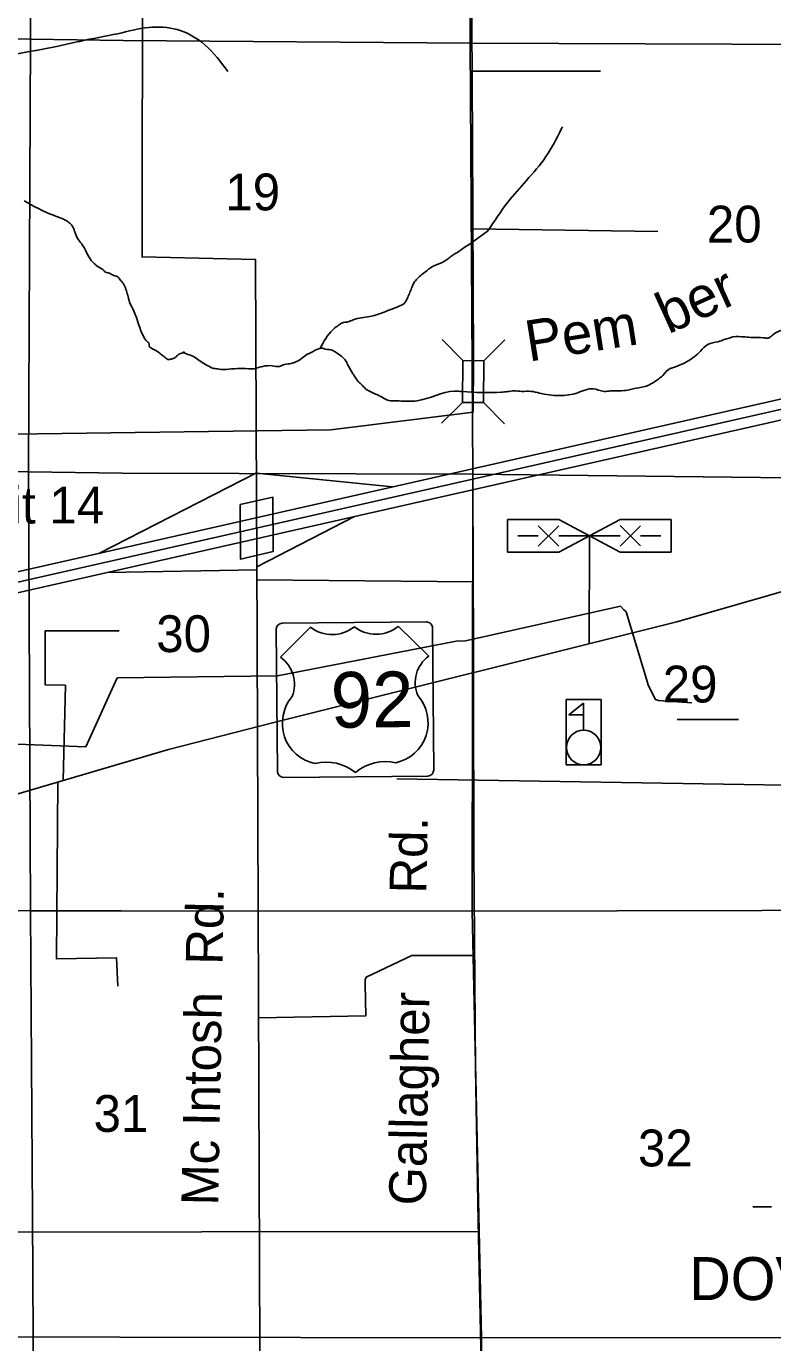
# Model space of a CAD drawing. Extents: x 380424 to 701066, y 1117407 to 1412949.
# Drawn here: x 574411 to 583535, y 1331333 to 1347425 of the extents above; entities that cross this region are included whole.
import ezdxf

# ---------------------------------------------------------------- set-up
doc = ezdxf.new("R2010")
doc.units = 0
for name, color, linetype in [('Bridges', 7, 'Continuous'), ('Bridges and Drawbridges Local Roads', 7, 'Continuous'), ('Communities Names with Post Office', 7, 'Continuous'), ('Culture', 7, 'Continuous'), ('Interstate Divided Highway Outline and Fill', 7, 'Continuous'), ('Interstate Highway Center Lines', 7, 'Continuous'), ('Interstate Ramps', 7, 'Continuous'), ('Interstates Related Text', 7, 'Continuous'), ('Local Roads Paved', 7, 'Continuous'), ('Local Roads Related Cells', 7, 'Continuous'), ('Local Roads Related Text', 7, 'Continuous'), ('Masks for Road Features', 7, 'Continuous'), ('Narrow Canals', 7, 'Continuous'), ('Narrow River Creek and Branch and Slough', 7, 'Continuous'), ('Narrow River Creek and Branch and Slough Text', 7, 'Continuous'), ('Roadshilelds US Highways', 7, 'Continuous'), ('Section Lines', 7, 'Continuous'), ('Section Numbers', 7, 'Continuous'), ('Swamps', 7, 'Continuous'), ('Township  and Range lines', 7, 'Continuous'), ('US Routes Highway Center Lines', 7, 'Continuous')]:
    doc.layers.add(name, color=color, linetype=linetype)

msp = doc.modelspace()

# ---------------------------------------------------------------- linework, layer by layer
at = {"layer": 'Bridges'}
msp.add_line((580005, 1343337), (580262, 1343591), dxfattribs=at)
at = {"layer": 'Bridges and Drawbridges Local Roads'}
for p, q in [((579749, 1343339), (579494, 1343596)), ((579745, 1342827), (579487, 1342572)), ((580001, 1342825), (580255, 1342567))]:
    msp.add_line(p, q, dxfattribs=at)
msp.add_lwpolyline([(580005, 1343337), (580001, 1342825), (579745, 1342827), (579749, 1343339)], close=True, dxfattribs=at)
at = {"layer": 'Culture'}
for p, q in [((581009, 1338398), (581009, 1339197)), ((581009, 1339197), (581437, 1339197)), ((581437, 1339197), (581437, 1338398)), ((581044, 1339006), (581044, 1339006)), ((581044, 1339006), (581044, 1339006)), ((581222, 1339006), (581223, 1338819)), ((581437, 1338398), (581009, 1338398))]:
    msp.add_line(p, q, dxfattribs=at)
msp.add_lwpolyline([(581221, 1339150), (581044, 1339006), (581222, 1339006)], close=True, dxfattribs=at)
msp.add_circle((581224, 1338609), 211, dxfattribs=at)
at = {"layer": 'Interstate Divided Highway Outline and Fill'}
for p, q in [((584510, 1343067), (573591, 1340596)), ((573647, 1340352), (584565, 1342823))]:
    msp.add_line(p, q, dxfattribs=at)
at = {"layer": 'Interstate Highway Center Lines'}
msp.add_line((573619, 1340474), (584538, 1342945), dxfattribs=at)
at = {"layer": 'Interstate Ramps'}
for points in [[(575299, 1340982), (577223, 1341967)], [(577224, 1341963), (578888, 1341795)], [(577228, 1340818), (578422, 1341433)], [(577229, 1340779), (575401, 1340749)]]:
    msp.add_lwpolyline(points, dxfattribs=at)
at = {"layer": 'Local Roads Paved'}
for p, q in [((581431, 1346876), (579860, 1346876)), ((582129, 1344915), (579869, 1344950))]:
    msp.add_line(p, q, dxfattribs=at)
for points in [[(575856, 1371618), (575827, 1344606), (577212, 1344576), (577225, 1341630), (577228, 1340951), (577288, 1324760), (578560, 1324774), (578525, 1320990)], [(579787, 1363133), (579806, 1362464), (579832, 1360472), (579832, 1358822), (579841, 1357516), (579841, 1357318), (579864, 1356990), (579838, 1356543), (579845, 1355858), (579848, 1354747), (579851, 1353383), (579851, 1352557), (579854, 1349891), (579854, 1348546), (579857, 1347469), (579864, 1346025), (579877, 1343343), (579873, 1342707), (578135, 1342493), (569164, 1342370), (568217, 1342370), (568201, 1340658), (558506, 1340671)], [(580595, 1320973), (580595, 1324292), (579955, 1324292), (579955, 1326126), (579965, 1329768), (579976, 1330880), (579934, 1332818), (579903, 1334683), (579883, 1337344), (579872, 1341308)], [(581290, 1339877), (581294, 1341195)], [(577229, 1340660), (579874, 1340635)], [(574862, 1338206), (574888, 1339370), (574640, 1339375), (574640, 1340033), (575546, 1340033)], [(575528, 1335691), (575515, 1336037), (574779, 1336024), (574796, 1338187)], [(583932, 1338145), (578942, 1338224)], [(577249, 1335304), (578562, 1335330), (578552, 1335717), (578552, 1335769), (578567, 1335800), (579124, 1336068), (579893, 1336068)], [(569161, 1331402), (573169, 1331412), (573169, 1332684), (579937, 1332693)]]:
    msp.add_lwpolyline(points, dxfattribs=at)
at = {"layer": 'Local Roads Related Cells'}
for p, q in [((580294, 1341395), (580919, 1341395)), ((580294, 1340995), (580294, 1341395)), ((580669, 1341070), (580919, 1341320)), ((580919, 1341070), (580669, 1341320)), ((580919, 1341395), (581294, 1341195)), ((581294, 1341195), (581669, 1341395)), ((581669, 1341395), (582294, 1341395)), ((581919, 1341073), (581669, 1341323)), ((581669, 1341070), (581919, 1341320)), ((582294, 1341395), (582294, 1340995)), ((580669, 1341195), (580419, 1341195)), ((581294, 1341195), (580919, 1340995)), ((581669, 1341195), (580919, 1341195)), ((581669, 1340995), (581294, 1341195)), ((582169, 1341195), (581919, 1341195)), ((580919, 1340995), (580294, 1340995)), ((582294, 1340995), (581669, 1340995))]:
    msp.add_line(p, q, dxfattribs=at)
at = {"layer": 'Masks for Road Features'}
msp.add_lwpolyline([(577025, 1341578), (577028, 1340912), (577428, 1341003), (577425, 1341668)], close=True, dxfattribs=at)
at = {"layer": 'Narrow Canals'}
msp.add_lwpolyline([(582546, 1339153), (582139, 1339184), (582102, 1339195), (582018, 1339364), (581744, 1340266), (581717, 1340292), (581675, 1340335), (579781, 1339913), (579665, 1339907), (577480, 1339485), (575523, 1339459), (575137, 1338615), (573046, 1338697)], dxfattribs=at)
for points in [[(575531, 1347334), (575908, 1347410), (576256, 1347384), (576594, 1347199), (576874, 1346872)], [(572100, 1346936), (572811, 1346914), (573133, 1346882), (573502, 1346877), (573919, 1346988), (574283, 1347083), (574779, 1347178), (575064, 1347241), (575531, 1347334)]]:
    msp.add_spline(points, degree=3, dxfattribs=at)
at = {"layer": 'Narrow River Creek and Branch and Slough'}
for points in [[(580050, 1344920), (580299, 1345276), (580524, 1345540), (580763, 1345833), (580949, 1346166), (580964, 1346197)], [(574384, 1345292), (574742, 1345115), (574884, 1345057), (574911, 1345041), (574958, 1345004), (574990, 1344951), (575011, 1344893), (575064, 1344793), (575090, 1344761), (575148, 1344661), (575190, 1344582), (575259, 1344508), (575285, 1344487), (575364, 1344434), (575380, 1344418), (575407, 1344413), (575454, 1344392), (575491, 1344376), (575523, 1344366), (575549, 1344339), (575586, 1344292), (575607, 1344260), (575634, 1344192), (575655, 1344118), (575681, 1344033), (575707, 1343981), (575829, 1343664), (575897, 1343564), (575908, 1343553), (575913, 1343520), (575971, 1343474), (576050, 1343421), (576077, 1343400), (576093, 1343390), (576140, 1343353), (576151, 1343353), (576193, 1343358), (576240, 1343384), (576251, 1343395), (576288, 1343421), (576341, 1343442), (576335, 1343442), (576425, 1343400), (576509, 1343353), (576662, 1343258), (576689, 1343247), (576752, 1343237), (576789, 1343231), (576921, 1343237), (577194, 1343236)], [(578003, 1343489), (578155, 1343712), (578214, 1343761), (578265, 1343795), (578290, 1343805), (578343, 1343812), (578407, 1343837), (578610, 1343878), (578760, 1343922), (578855, 1343959), (578960, 1343998), (579029, 1344038), (579073, 1344109), (579127, 1344241), (579149, 1344287), (579191, 1344341), (579306, 1344437), (579350, 1344471), (579435, 1344515), (579548, 1344569), (579580, 1344594), (579604, 1344613), (579639, 1344635), (579685, 1344665), (580050, 1344920)], [(579739, 1342959), (580216, 1342952), (580295, 1342960), (580372, 1342968), (580467, 1342962), (580583, 1342962), (580683, 1342941), (581153, 1342946), (581253, 1342983), (581337, 1342994), (581475, 1342962), (581554, 1342968), (581765, 1342978), (581828, 1342994), (581971, 1343020), (582118, 1343099), (582192, 1343158), (582282, 1343242), (582298, 1343247), (582651, 1343453), (582741, 1343537), (582868, 1343569), (582941, 1343595), (583002, 1343612), (583047, 1343627), (583195, 1343627), (583284, 1343622), (583422, 1343617), (583480, 1343614), (583532, 1343648), (583643, 1343712), (583685, 1343727), (583754, 1343764), (583807, 1343785), (583886, 1343812), (583991, 1343775), (584044, 1343754), (584181, 1343722), (584239, 1343706), (584593, 1343548), (584735, 1343553), (584846, 1343553), (584978, 1343595), (585100, 1343654), (585210, 1343690), (585326, 1343696), (585490, 1343685), (585585, 1343690), (585796, 1343701), (585954, 1343706), (586055, 1343696), (586139, 1343696), (586423, 1343660)], [(577194, 1343236), (577417, 1343274), (577507, 1343268), (577544, 1343284), (577633, 1343300), (577691, 1343316), (577776, 1343363), (577839, 1343411), (577902, 1343442), (577929, 1343458), (577976, 1343479), (578019, 1343490), (578066, 1343479), (578156, 1343463), (578198, 1343437), (578303, 1343353), (578335, 1343300), (578398, 1343184), (578420, 1343152), (578467, 1343084), (578504, 1343052), (578557, 1342994), (578599, 1342968), (578662, 1342936), (578726, 1342909), (578863, 1342846), (578894, 1342846), (579090, 1342841), (579185, 1342846), (579646, 1342966), (579739, 1342959)]]:
    msp.add_spline(points, degree=3, dxfattribs=at)
at = {"layer": 'Roadshilelds US Highways'}
for p, q in [((577540, 1340128), (579301, 1340143)), ((577480, 1338319), (577465, 1340052)), ((577885, 1340081), (577518, 1339711)), ((577885, 1340081), (577885, 1340081)), ((578421, 1340084), (578421, 1340084)), ((579330, 1339727), (578957, 1340090)), ((579377, 1340069), (579392, 1338335)), ((579318, 1338260), (577556, 1338244))]:
    msp.add_line(p, q, dxfattribs=at)
for centre, radius, start, end in [((577540, 1340053), 75, 90.4989, 180.4989), ((579302, 1340068), 75, 0.4989, 90.4989), ((578151, 1340419), 430, 231.7905, 308.8615), ((578685, 1340423), 430, 232.1364, 309.2074), ((577280, 1339379), 409, 338.8045, 54.3188), ((579574, 1339399), 409, 126.679, 202.1933), ((578041, 1338904), 501, 139.282, 258.7367), ((578821, 1338911), 501, 282.2611, 41.7158), ((578081, 1337872), 558, 50.4091, 104.2755), ((578800, 1337878), 558, 76.7224, 130.5888), ((577555, 1338319), 75, 180.4989, 270.4989), ((579317, 1338335), 75, 270.4989, 0.4989)]:
    msp.add_arc(centre, radius, start, end, dxfattribs=at)
at = {"layer": 'Section Lines'}
for points in [[(574444, 1352573), (574462, 1347269), (569163, 1347311), (569146, 1352583), (569160, 1352583), (574431, 1352573)], [(579848, 1352545), (579835, 1347220), (575594, 1347253), (574462, 1347269), (574444, 1352573), (575603, 1352570), (579838, 1352545)], [(585126, 1352514), (585146, 1347197), (579864, 1347220), (579835, 1347220), (579848, 1352545)], [(574462, 1347269), (574439, 1341996), (574439, 1341978), (569179, 1341992), (569171, 1341996), (569163, 1347311)], [(579835, 1347220), (579869, 1341951), (575583, 1341963), (574439, 1341978), (574439, 1341996), (574462, 1347269), (575594, 1347253)], [(585146, 1347197), (585146, 1341889), (579869, 1341951), (579835, 1347220), (579864, 1347220)], [(574439, 1341978), (574464, 1336622), (574464, 1336614), (569179, 1336668), (569171, 1341996), (569179, 1341992)], [(579869, 1341951), (579861, 1336609), (575572, 1336611), (574464, 1336614), (574464, 1336622), (574439, 1341978), (575583, 1341963)], [(585146, 1341889), (585171, 1336622), (579865, 1336610), (579861, 1336609), (579869, 1341951)], [(574464, 1336614), (574486, 1332897), (574495, 1331405), (569249, 1331353), (569227, 1332909), (569179, 1336668)], [(579861, 1336609), (579942, 1332887), (579976, 1331392), (575554, 1331400), (574495, 1331405), (574486, 1332897), (574464, 1336614), (575572, 1336611)], [(585171, 1336622), (585235, 1332877), (585260, 1331400), (585242, 1331398), (579976, 1331392), (579942, 1332887), (579861, 1336609), (579865, 1336610)], [(574495, 1331405), (574495, 1331400), (574509, 1326083), (571574, 1326082), (569232, 1326080), (569224, 1326079), (569225, 1326090), (569249, 1331353)], [(579976, 1331392), (579973, 1326097), (575546, 1326084), (574509, 1326083), (574495, 1331400), (574495, 1331405), (575554, 1331400)], [(585260, 1331400), (585223, 1326075), (579973, 1326097), (579976, 1331392), (585242, 1331398)]]:
    msp.add_lwpolyline(points, close=True, dxfattribs=at)
at = {"layer": 'Swamps'}
for p, q in [((582367, 1338951), (582817, 1338951)), ((582817, 1338951), (583117, 1338951))]:
    msp.add_line(p, q, dxfattribs=at)
msp.add_lwpolyline([(583292, 1332994), (583520, 1332994)], dxfattribs=at)
at = {"layer": 'Township  and Range lines'}
for p, q in [((574444, 1352573), (574462, 1347269)), ((574462, 1347269), (574439, 1341996)), ((574439, 1341996), (574439, 1341978)), ((574439, 1341978), (574464, 1336622)), ((574464, 1336622), (574464, 1336614)), ((574464, 1336614), (574486, 1332897)), ((574486, 1332897), (574495, 1331405)), ((569249, 1331353), (574495, 1331405)), ((574495, 1331405), (574495, 1331400)), ((574495, 1331405), (575554, 1331400)), ((574495, 1331400), (574509, 1326083)), ((575554, 1331400), (579976, 1331392)), ((579976, 1331392), (585242, 1331398))]:
    msp.add_line(p, q, dxfattribs=at)
at = {"layer": 'US Routes Highway Center Lines'}
msp.add_lwpolyline([(619312, 1339549), (617771, 1339575), (616858, 1339512), (615260, 1339243), (614157, 1339021), (613186, 1339084), (610326, 1339660), (608205, 1340092), (597098, 1340419), (590276, 1340899), (587057, 1341058), (585342, 1341000), (582361, 1340145), (577438, 1338915), (576151, 1338583), (573697, 1337865), (572151, 1337480), (570990, 1336847), (569445, 1336071)], dxfattribs=at)

# ---------------------------------------------------------------- texts
at = {"layer": 'Communities Names with Post Office'}
msp.add_text('DOVER', height=525, rotation=0.0004, dxfattribs=at).set_placement((582515, 1331854))
at = {"layer": 'Interstates Related Text'}
msp.add_text('Exit 14', height=450, dxfattribs=at).set_placement((573523, 1341347))
at = {"layer": 'Local Roads Related Text'}
for s, p in [('Rd.', (579301, 1336821)), ('Mc Intosh  Rd.', (576756, 1333008)), ('Gallagher', (579294, 1333008))]:
    msp.add_text(s, height=450, rotation=88.957, dxfattribs=at).set_placement(p)
at = {"layer": 'Narrow River Creek and Branch and Slough Text'}
for s, rotation, p in [('ber', 24.3893, (582258, 1343657)), ('Pem', 9.0119, (580553, 1343325))]:
    msp.add_text(s, height=500, rotation=rotation, dxfattribs=at).set_placement(p)
at = {"layer": 'Roadshilelds US Highways'}
msp.add_text('92', height=680, rotation=0.4989, dxfattribs=at).set_placement((578135, 1338850))
at = {"layer": 'Section Numbers'}
for s, p in [('19', (576844, 1345175)), ('20', (582730, 1344782)), ('30', (575999, 1339775)), ('29', (582191, 1339159)), ('31', (575233, 1333910)), ('32', (581888, 1333488))]:
    msp.add_text(s, height=450, dxfattribs=at).set_placement(p)

doc.saveas('drawing.dxf')
